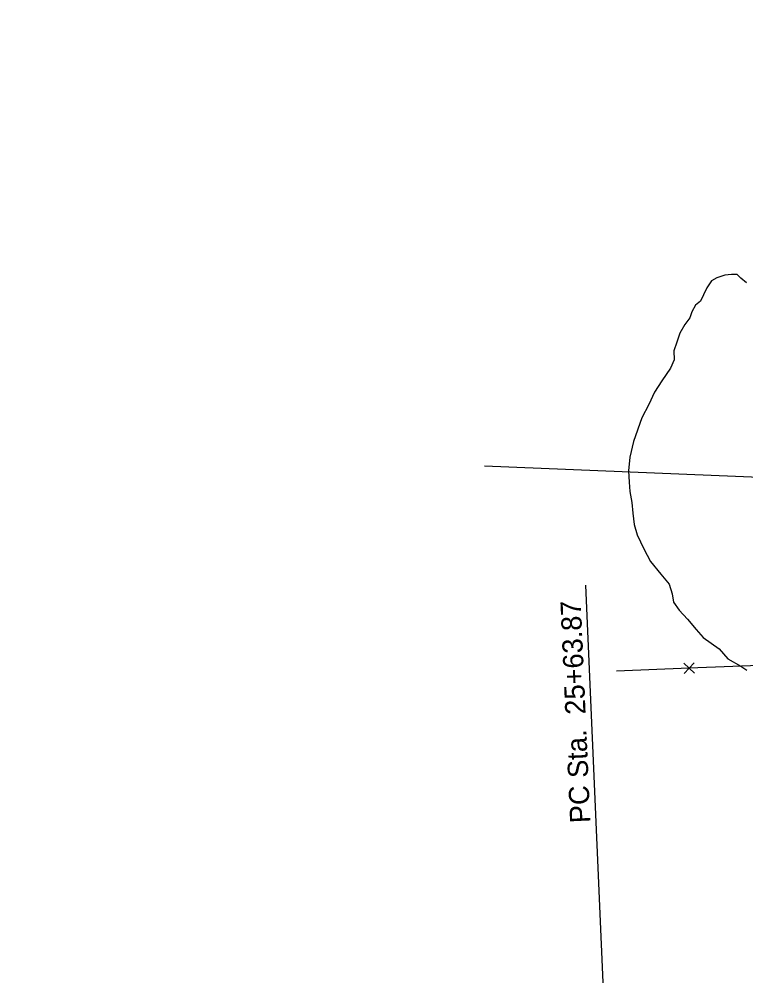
# Model space of a CAD drawing. Extents: x 3040896 to 3051146, y 687568 to 732976.
# Drawn here: x 3048809.7 to 3049060.3, y 691697.2 to 692027.1 of the extents above; entities that cross this region are included whole.
import ezdxf

# ---------------------------------------------------------------- set-up
doc = ezdxf.new("R2010")
doc.units = 0
for name, color, linetype in [('Default', 7, 'Continuous'), ('Exist Hydro Stream or Body of Water', 7, 'Continuous'), ('Exist Property Corner CELL', 7, 'Continuous'), ('Exist Property Line', 7, 'Continuous'), ('Prop Horizontal Alignment', 7, 'Continuous'), ('Prop Horizontal Alignment Station Label', 7, 'Continuous')]:
    doc.layers.add(name, color=color, linetype=linetype)

msp = doc.modelspace()

# ---------------------------------------------------------------- linework, layer by layer
at = {"layer": 'Default'}
msp.add_arc((3048958.71, 692887.89), 1332, 176.57962, 272.51466, dxfattribs=at)
at = {"layer": 'Exist Hydro Stream or Body of Water'}
msp.add_lwpolyline([(3049060.5, 691936.11), (3049058.59, 691937.78), (3049057.25, 691939.01), (3049055.38, 691938.98), (3049053.03, 691938.82), (3049050.26, 691937.88), (3049048.45, 691936.79), (3049046.79, 691934.45), (3049045.66, 691932), (3049044.68, 691929.87), (3049042.97, 691928.42), (3049041.69, 691926.15), (3049040.91, 691924.06), (3049039.26, 691921.8), (3049037.49, 691918.81), (3049036.52, 691915.63), (3049035.5, 691912.69), (3049035.51, 691909.59), (3049034.35, 691906.69), (3049031.27, 691902.39), (3049028.74, 691898.49), (3049026.81, 691894.24), (3049024.45, 691889.54), (3049021.5, 691881.46), (3049020.25, 691876.01), (3049019.83, 691871.36), (3049020.02, 691867.37), (3049020.23, 691864.21), (3049020.97, 691860.42), (3049021.28, 691856.71), (3049021.73, 691852.81), (3049022.78, 691849.23), (3049025.13, 691844.43), (3049027.35, 691840.09), (3049030.96, 691835.72), (3049033.85, 691832.26), (3049034.87, 691828.95), (3049035.36, 691826.09), (3049037.3, 691823.23), (3049040.12, 691820.16), (3049043.1, 691816.66), (3049045.6, 691813.88), (3049051.1, 691809.95), (3049054.03, 691806.47), (3049058.56, 691803.98), (3049060.63, 691802.58)], dxfattribs=at)
at = {"layer": 'Exist Property Corner CELL'}
msp.add_line((3049040.72, 691803.25), (3049040.72, 691803.25), dxfattribs=at)
msp.add_lwpolyline([(3049042.55, 691801.55), (3049038.9, 691804.96), (3049040.72, 691803.25), (3049039.02, 691801.42), (3049042.43, 691805.08)], dxfattribs=at)
at = {"layer": 'Exist Property Line'}
for p, q in [((3048970.19, 691873.08), (3049379.73, 691855.99)), ((3049395.08, 691817.33), (3049040.72, 691803.25)), ((3049040.72, 691803.25), (3049015.73, 691802.26))]:
    msp.add_line(p, q, dxfattribs=at)
at = {"layer": 'Prop Horizontal Alignment'}
msp.add_arc((3048958.71, 692887.89), 1332, 176.57962, 272.51466, dxfattribs=at)
at = {"layer": 'Prop Horizontal Alignment Station Label'}
msp.add_line((3049017.08, 691558.67), (3049005.08, 691831.91), dxfattribs=at)

# ---------------------------------------------------------------- texts
msp.add_text('PC Sta.  25+63.87', height=7, rotation=92.5147, dxfattribs=at).set_placement((3049006.68, 691750.01))

doc.saveas('drawing.dxf')
